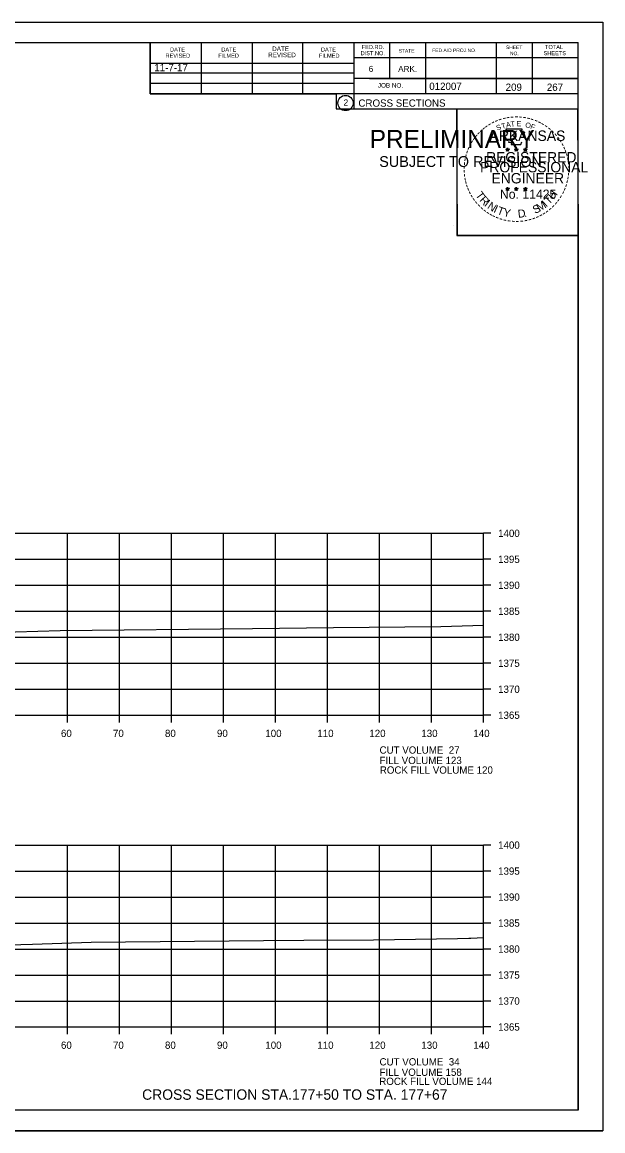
# Model space of a CAD drawing. Extents: x 1374311 to 1383814, y 384102 to 406278.
# Drawn here: x 1382691.4 to 1382803, y 397104.9 to 397318.2 of the extents above; entities that cross this region are included whole.
import ezdxf

# ---------------------------------------------------------------- set-up
doc = ezdxf.new("R2010")
doc.units = 0
for name, color, linetype in [('R_Axis', 7, 'Continuous'), ('R_Axis Annot', 7, 'Continuous'), ('R_Border', 7, 'Continuous'), ('R_Border PE', 7, 'Continuous'), ('R_Border Prem', 7, 'Continuous'), ('R_Draft', 7, 'Continuous'), ('R_Exist Surface', 7, 'Continuous'), ('R_Fin Surface', 7, 'Continuous'), ('R_Grid', 7, 'Continuous'), ('R_No Plot', 7, 'Continuous'), ('R_Water', 7, 'Continuous')]:
    doc.layers.add(name, color=color, linetype=linetype)

msp = doc.modelspace()

# ---------------------------------------------------------------- linework, layer by layer
at = {"layer": 'R_Axis'}
for p, q in [((1382780.07, 397184.88), (1382780.07, 397219.88)), ((1382781.47, 397219.88), (1382780.07, 397219.88)), ((1382781.47, 397214.88), (1382780.07, 397214.88)), ((1382781.47, 397209.88), (1382780.07, 397209.88)), ((1382781.47, 397204.88), (1382780.07, 397204.88)), ((1382781.47, 397199.88), (1382780.07, 397199.88)), ((1382781.47, 397194.88), (1382780.07, 397194.88)), ((1382781.47, 397189.88), (1382780.07, 397189.88)), ((1382500.07, 397184.88), (1382780.07, 397184.88)), ((1382700.07, 397183.48), (1382700.07, 397184.88)), ((1382710.07, 397183.48), (1382710.07, 397184.88)), ((1382720.07, 397183.48), (1382720.07, 397184.88)), ((1382730.07, 397183.48), (1382730.07, 397184.88)), ((1382740.07, 397183.48), (1382740.07, 397184.88)), ((1382750.07, 397183.48), (1382750.07, 397184.88)), ((1382760.07, 397183.48), (1382760.07, 397184.88)), ((1382770.07, 397183.48), (1382770.07, 397184.88)), ((1382780.07, 397183.48), (1382780.07, 397184.88)), ((1382781.47, 397184.88), (1382780.07, 397184.88)), ((1382780.07, 397124.88), (1382780.07, 397159.88)), ((1382781.47, 397159.88), (1382780.07, 397159.88)), ((1382781.47, 397154.88), (1382780.07, 397154.88)), ((1382781.47, 397149.88), (1382780.07, 397149.88)), ((1382781.47, 397144.88), (1382780.07, 397144.88)), ((1382781.47, 397139.88), (1382780.07, 397139.88)), ((1382781.47, 397134.88), (1382780.07, 397134.88)), ((1382781.47, 397129.88), (1382780.07, 397129.88)), ((1382500.07, 397124.88), (1382780.07, 397124.88)), ((1382700.07, 397123.48), (1382700.07, 397124.88)), ((1382710.07, 397123.48), (1382710.07, 397124.88)), ((1382720.07, 397123.48), (1382720.07, 397124.88)), ((1382730.07, 397123.48), (1382730.07, 397124.88)), ((1382740.07, 397123.48), (1382740.07, 397124.88)), ((1382750.07, 397123.48), (1382750.07, 397124.88)), ((1382760.07, 397123.48), (1382760.07, 397124.88)), ((1382770.07, 397123.48), (1382770.07, 397124.88)), ((1382780.07, 397123.48), (1382780.07, 397124.88)), ((1382781.47, 397124.88), (1382780.07, 397124.88))]:
    msp.add_line(p, q, dxfattribs=at)
at = {"layer": 'R_Border'}
for p, q in [((1382482.07, 397314.34), (1382798.25, 397314.34)), ((1382715.99, 397304.46), (1382715.99, 397314.34)), ((1382725.85, 397304.46), (1382725.85, 397314.14)), ((1382735.61, 397304.46), (1382735.61, 397314.14)), ((1382745.29, 397304.46), (1382745.29, 397314.14)), ((1382755.15, 397314.34), (1382755.15, 397301.54)), ((1382761.99, 397314.34), (1382761.99, 397307.4)), ((1382768.93, 397314.34), (1382768.93, 397304.46)), ((1382782.51, 397314.34), (1382782.51, 397304.46)), ((1382789.45, 397314.34), (1382789.45, 397304.46)), ((1382798.25, 397108.88), (1382798.25, 397314.34)), ((1382798.25, 397311.42), (1382798.25, 397311.42)), ((1382715.99, 397310.32), (1382755.15, 397310.32)), ((1382798.25, 397311.4), (1382755.15, 397311.4)), ((1382715.99, 397308.46), (1382755.15, 397308.46)), ((1382798.25, 397307.4), (1382755.15, 397307.4)), ((1382758.11, 397307.4), (1382798.25, 397307.4)), ((1382715.99, 397304.46), (1382715.99, 397306.52)), ((1382715.99, 397306.52), (1382755.15, 397306.52)), ((1382798.25, 397304.46), (1382715.99, 397304.46)), ((1382755.15, 397301.54), (1382798.25, 397301.54)), ((1382798.25, 397108.88), (1382482.07, 397108.88))]:
    msp.add_line(p, q, dxfattribs=at)
msp.add_circle((1382753.54, 397302.68), 1.47, dxfattribs=at)
at = {"layer": 'R_Border PE'}
for p, q in [((1382784.34, 397293.8), (1382784.69, 397293.69)), ((1382784.34, 397293.8), (1382784.59, 397293.75)), ((1382784.34, 397293.8), (1382784.57, 397293.68)), ((1382784.47, 397293.39), (1382784.69, 397293.69)), ((1382784.47, 397293.39), (1382784.6, 397293.63)), ((1382784.47, 397293.39), (1382784.68, 397293.61)), ((1382784.69, 397294.05), (1382784.64, 397293.8)), ((1382784.9, 397293.39), (1382784.68, 397293.6)), ((1382784.69, 397293.69), (1382784.69, 397294.05)), ((1382784.69, 397294.05), (1382784.73, 397293.8)), ((1382785.03, 397293.8), (1382784.69, 397293.69)), ((1382784.9, 397293.39), (1382784.69, 397293.69)), ((1382785.03, 397293.8), (1382784.75, 397293.75)), ((1382784.9, 397293.39), (1382784.76, 397293.68)), ((1382785.03, 397293.8), (1382784.83, 397293.7)), ((1382786.01, 397293.8), (1382786.36, 397293.69)), ((1382786.01, 397293.8), (1382786.26, 397293.75)), ((1382786.01, 397293.8), (1382786.24, 397293.68)), ((1382786.14, 397293.39), (1382786.36, 397293.69)), ((1382786.14, 397293.39), (1382786.27, 397293.63)), ((1382786.14, 397293.39), (1382786.35, 397293.61)), ((1382786.36, 397294.05), (1382786.31, 397293.8)), ((1382786.57, 397293.39), (1382786.35, 397293.6)), ((1382786.36, 397293.69), (1382786.36, 397294.05)), ((1382786.36, 397294.05), (1382786.4, 397293.8)), ((1382786.7, 397293.8), (1382786.36, 397293.69)), ((1382786.57, 397293.39), (1382786.36, 397293.69)), ((1382786.7, 397293.8), (1382786.42, 397293.75)), ((1382786.57, 397293.39), (1382786.43, 397293.68)), ((1382786.7, 397293.8), (1382786.5, 397293.7)), ((1382787.77, 397293.79), (1382788.12, 397293.68)), ((1382787.77, 397293.79), (1382788.02, 397293.74)), ((1382787.77, 397293.79), (1382788.01, 397293.66)), ((1382787.9, 397293.38), (1382788.12, 397293.68)), ((1382787.9, 397293.38), (1382788.03, 397293.62)), ((1382787.9, 397293.38), (1382788.12, 397293.6)), ((1382788.12, 397294.04), (1382788.08, 397293.79)), ((1382788.12, 397293.68), (1382788.12, 397294.04)), ((1382788.12, 397294.04), (1382788.17, 397293.79)), ((1382788.47, 397293.79), (1382788.12, 397293.68)), ((1382788.33, 397293.38), (1382788.12, 397293.68)), ((1382788.33, 397293.38), (1382788.12, 397293.59)), ((1382788.47, 397293.79), (1382788.18, 397293.74)), ((1382788.33, 397293.38), (1382788.2, 397293.67)), ((1382788.47, 397293.79), (1382788.26, 397293.68)), ((1382784.33, 397286.23), (1382784.68, 397286.11)), ((1382784.33, 397286.23), (1382784.59, 397286.18)), ((1382784.33, 397286.23), (1382784.57, 397286.1)), ((1382784.47, 397285.82), (1382784.68, 397286.11)), ((1382784.47, 397285.82), (1382784.59, 397286.06)), ((1382784.47, 397285.82), (1382784.68, 397286.03)), ((1382784.68, 397286.48), (1382784.64, 397286.23)), ((1382784.68, 397286.11), (1382784.68, 397286.48)), ((1382784.68, 397286.48), (1382784.73, 397286.23)), ((1382785.03, 397286.23), (1382784.68, 397286.11)), ((1382784.89, 397285.82), (1382784.68, 397286.11)), ((1382784.89, 397285.82), (1382784.68, 397286.03)), ((1382785.03, 397286.23), (1382784.74, 397286.18)), ((1382784.89, 397285.82), (1382784.76, 397286.11)), ((1382785.03, 397286.23), (1382784.82, 397286.12)), ((1382786, 397286.23), (1382786.35, 397286.11)), ((1382786, 397286.23), (1382786.25, 397286.18)), ((1382786, 397286.23), (1382786.24, 397286.1)), ((1382786.13, 397285.82), (1382786.35, 397286.11)), ((1382786.13, 397285.82), (1382786.26, 397286.06)), ((1382786.13, 397285.82), (1382786.35, 397286.03)), ((1382786.35, 397286.48), (1382786.31, 397286.23)), ((1382786.35, 397286.11), (1382786.35, 397286.48)), ((1382786.35, 397286.48), (1382786.4, 397286.23)), ((1382786.7, 397286.23), (1382786.35, 397286.11)), ((1382786.56, 397285.82), (1382786.35, 397286.11)), ((1382786.56, 397285.82), (1382786.35, 397286.03)), ((1382786.7, 397286.23), (1382786.41, 397286.18)), ((1382786.56, 397285.82), (1382786.43, 397286.11)), ((1382786.7, 397286.23), (1382786.49, 397286.12)), ((1382787.77, 397286.22), (1382788.12, 397286.1)), ((1382787.77, 397286.22), (1382788.02, 397286.17)), ((1382787.77, 397286.22), (1382788.01, 397286.09)), ((1382787.9, 397285.81), (1382788.12, 397286.1)), ((1382787.9, 397285.81), (1382788.03, 397286.05)), ((1382787.9, 397285.81), (1382788.12, 397286.02)), ((1382788.12, 397286.47), (1382788.08, 397286.22)), ((1382788.12, 397286.1), (1382788.12, 397286.47)), ((1382788.12, 397286.47), (1382788.17, 397286.22)), ((1382788.46, 397286.22), (1382788.12, 397286.1)), ((1382788.33, 397285.81), (1382788.12, 397286.1)), ((1382788.33, 397285.81), (1382788.12, 397286.02)), ((1382788.46, 397286.22), (1382788.18, 397286.17)), ((1382788.33, 397285.81), (1382788.19, 397286.1)), ((1382788.46, 397286.22), (1382788.26, 397286.11))]:
    msp.add_line(p, q, dxfattribs=at)
for points in [[(1382784.38, 397297.68), (1382784.65, 397296.85)], [(1382787.89, 397296.75), (1382788.03, 397297.04), (1382787.35, 397297.01), (1382787.49, 397297.68), (1382784.38, 397297.68)], [(1382784.87, 397295.25), (1382784.87, 397295.17), (1382785.43, 397295.15), (1382785.38, 397294.67), (1382787.25, 397294.67), (1382787.45, 397295.21)], [(1382784.69, 397294.05), (1382784.9, 397293.39), (1382784.34, 397293.8), (1382785.03, 397293.8), (1382784.47, 397293.39), (1382784.69, 397294.05)], [(1382786.36, 397294.05), (1382786.57, 397293.39), (1382786.01, 397293.8), (1382786.7, 397293.8), (1382786.14, 397293.39), (1382786.36, 397294.05)], [(1382788.12, 397294.04), (1382788.33, 397293.38), (1382787.77, 397293.79), (1382788.47, 397293.79), (1382787.9, 397293.38), (1382788.12, 397294.04)], [(1382784.68, 397286.48), (1382784.89, 397285.82), (1382784.33, 397286.23), (1382785.03, 397286.23), (1382784.47, 397285.82), (1382784.68, 397286.48)], [(1382786.35, 397286.48), (1382786.56, 397285.82), (1382786, 397286.23), (1382786.7, 397286.23), (1382786.13, 397285.82), (1382786.35, 397286.48)], [(1382788.12, 397286.47), (1382788.33, 397285.81), (1382787.77, 397286.22), (1382788.46, 397286.22), (1382787.9, 397285.81), (1382788.12, 397286.47)]]:
    msp.add_lwpolyline(points, dxfattribs=at)
for centre, radius in [((1382784.68, 397293.69), 0.172), ((1382784.68, 397293.69), 0.145), ((1382784.68, 397293.69), 0.116), ((1382784.68, 397293.69), 0.0991), ((1382784.68, 397293.69), 0.0747), ((1382784.68, 397293.69), 0.0495), ((1382784.68, 397293.69), 0.0296), ((1382786.35, 397293.69), 0.172), ((1382786.35, 397293.69), 0.145), ((1382786.35, 397293.69), 0.116), ((1382786.35, 397293.69), 0.0991), ((1382786.35, 397293.69), 0.0747), ((1382786.35, 397293.69), 0.0495), ((1382786.35, 397293.69), 0.0296), ((1382788.12, 397293.67), 0.172), ((1382788.12, 397293.67), 0.145), ((1382788.12, 397293.67), 0.116), ((1382788.12, 397293.67), 0.0991), ((1382788.12, 397293.67), 0.0747), ((1382788.12, 397293.67), 0.0495), ((1382788.12, 397293.67), 0.0296), ((1382784.68, 397286.11), 0.172), ((1382784.68, 397286.11), 0.145), ((1382784.68, 397286.11), 0.116), ((1382784.68, 397286.11), 0.0991), ((1382784.68, 397286.11), 0.0747), ((1382784.68, 397286.11), 0.0495), ((1382784.68, 397286.11), 0.0296), ((1382786.35, 397286.11), 0.172), ((1382786.35, 397286.11), 0.145), ((1382786.35, 397286.11), 0.116), ((1382786.35, 397286.11), 0.0991), ((1382786.35, 397286.11), 0.0747), ((1382786.35, 397286.11), 0.0495), ((1382786.35, 397286.11), 0.0296), ((1382788.12, 397286.1), 0.172), ((1382788.12, 397286.1), 0.145), ((1382788.12, 397286.1), 0.116), ((1382788.12, 397286.1), 0.0991), ((1382788.12, 397286.1), 0.0747), ((1382788.12, 397286.1), 0.0495), ((1382788.12, 397286.1), 0.0296)]:
    msp.add_circle(centre, radius, dxfattribs=at)
at = {"layer": 'R_Exist Surface'}
for points in [[(1382681.4, 397200.68), (1382698.68, 397201.16), (1382735.65, 397201.56), (1382751.19, 397201.73), (1382764.91, 397201.88), (1382771.85, 397201.96), (1382780.07, 397202.22)], [(1382677.73, 397140.38), (1382693.34, 397140.83), (1382704.65, 397141.22), (1382737.78, 397141.5), (1382745.5, 397141.58), (1382758.93, 397141.65), (1382775.09, 397141.92), (1382777.27, 397141.98), (1382777.63, 397141.99), (1382780.07, 397142.08)]]:
    msp.add_lwpolyline(points, dxfattribs=at)
at = {"layer": 'R_Grid'}
for p, q in [((1382500.07, 397219.88), (1382780.07, 397219.88)), ((1382700.07, 397184.88), (1382700.07, 397219.88)), ((1382710.07, 397184.88), (1382710.07, 397219.88)), ((1382720.07, 397184.88), (1382720.07, 397219.88)), ((1382730.07, 397184.88), (1382730.07, 397219.88)), ((1382740.07, 397184.88), (1382740.07, 397219.88)), ((1382750.07, 397184.88), (1382750.07, 397219.88)), ((1382760.07, 397184.88), (1382760.07, 397219.88)), ((1382770.07, 397184.88), (1382770.07, 397219.88)), ((1382780.07, 397184.88), (1382780.07, 397219.88)), ((1382500.07, 397214.88), (1382780.07, 397214.88)), ((1382500.07, 397209.88), (1382780.07, 397209.88)), ((1382500.07, 397204.88), (1382780.07, 397204.88)), ((1382500.07, 397199.88), (1382780.07, 397199.88)), ((1382500.07, 397194.88), (1382780.07, 397194.88)), ((1382500.07, 397189.88), (1382780.07, 397189.88)), ((1382500.07, 397184.88), (1382780.07, 397184.88)), ((1382500.07, 397159.88), (1382780.07, 397159.88)), ((1382700.07, 397124.88), (1382700.07, 397159.88)), ((1382710.07, 397124.88), (1382710.07, 397159.88)), ((1382720.07, 397124.88), (1382720.07, 397159.88)), ((1382730.07, 397124.88), (1382730.07, 397159.88)), ((1382740.07, 397124.88), (1382740.07, 397159.88)), ((1382750.07, 397124.88), (1382750.07, 397159.88)), ((1382760.07, 397124.88), (1382760.07, 397159.88)), ((1382770.07, 397124.88), (1382770.07, 397159.88)), ((1382780.07, 397124.88), (1382780.07, 397159.88)), ((1382500.07, 397154.88), (1382780.07, 397154.88)), ((1382500.07, 397149.88), (1382780.07, 397149.88)), ((1382500.07, 397144.88), (1382780.07, 397144.88)), ((1382500.07, 397139.88), (1382780.07, 397139.88)), ((1382500.07, 397134.88), (1382780.07, 397134.88)), ((1382500.07, 397129.88), (1382780.07, 397129.88)), ((1382500.07, 397124.88), (1382780.07, 397124.88))]:
    msp.add_line(p, q, dxfattribs=at)
at = {"layer": 'R_No Plot'}
for p, q in [((1382469.67, 397318.24), (1382803, 397318.24)), ((1382774.29, 397279.09), (1382774.29, 397279.09)), ((1382469.67, 397104.9), (1382803, 397104.9))]:
    msp.add_line(p, q, dxfattribs=at)
for points in [[(1382469.66, 397318.24), (1382803, 397318.24), (1382803, 397104.9), (1382469.66, 397104.9)], [(1382715.99, 397314.34), (1382715.99, 397304.46), (1382751.72, 397304.46), (1382751.72, 397301.54), (1382774.92, 397301.54), (1382774.92, 397277.21), (1382798.25, 397277.21), (1382798.25, 397108.88), (1382482.07, 397108.88), (1382482.07, 397314.34)], [(1382774.92, 397301.54), (1382798.13, 397301.54), (1382798.25, 397277.21), (1382775.04, 397277.21)]]:
    msp.add_lwpolyline(points, close=True, dxfattribs=at)

# ---------------------------------------------------------------- texts
at = {"layer": 'R_Axis Annot'}
for s, p in [('1400', (1382782.87, 397219.18)), ('1395', (1382782.87, 397214.18)), ('1390', (1382782.87, 397209.18)), ('1385', (1382782.87, 397204.18)), ('1380', (1382782.87, 397199.18)), ('1375', (1382782.87, 397194.18)), ('1370', (1382782.87, 397189.18)), ('1365', (1382782.87, 397184.18)), ('60', (1382698.81, 397180.68)), ('70', (1382708.81, 397180.68)), ('80', (1382718.81, 397180.68)), ('90', (1382728.81, 397180.68)), ('100', (1382738.11, 397180.68)), ('110', (1382748.11, 397180.68)), ('120', (1382758.11, 397180.68)), ('130', (1382768.11, 397180.68)), ('140', (1382778.11, 397180.68)), ('CUT VOLUME  27', (1382760.07, 397177.48)), ('FILL VOLUME 123', (1382760.07, 397175.48)), ('1400', (1382782.87, 397159.18)), ('1395', (1382782.87, 397154.18)), ('1390', (1382782.87, 397149.18)), ('1385', (1382782.87, 397144.18)), ('1380', (1382782.87, 397139.18)), ('1375', (1382782.87, 397134.18)), ('1370', (1382782.87, 397129.18)), ('1365', (1382782.87, 397124.18)), ('60', (1382698.81, 397120.68)), ('70', (1382708.81, 397120.68)), ('80', (1382718.81, 397120.68)), ('90', (1382728.81, 397120.68)), ('100', (1382738.11, 397120.68)), ('110', (1382748.11, 397120.68)), ('120', (1382758.11, 397120.68)), ('130', (1382768.11, 397120.68)), ('140', (1382778.11, 397120.68)), ('CUT VOLUME  34', (1382760.07, 397117.48)), ('FILL VOLUME 158', (1382760.07, 397115.48))]:
    msp.add_text(s, height=1.4, dxfattribs=at).set_placement(p)
at = {"layer": 'R_Border'}
for s, height, p in [('DATE', 0.879, (1382739.43, 397312.68)), ('FED.RD.', 0.782, (1382756.63, 397313.06)), ('SHEET', 0.684, (1382784.37, 397313.06)), ('TOTAL', 0.782, (1382791.89, 397313.06)), ('REVISED', 0.782, (1382718.91, 397311.4)), ('DATE', 0.782, (1382719.79, 397312.58)), ('FILMED', 0.782, (1382729.07, 397311.4)), ('DATE', 0.782, (1382729.65, 397312.58)), ('REVISED', 0.879, (1382738.65, 397311.5)), ('FILMED', 0.782, (1382748.41, 397311.4)), ('DATE', 0.782, (1382748.81, 397312.58)), ('DIST.NO.', 0.782, (1382756.43, 397311.88)), ('STATE', 0.684, (1382763.75, 397312.38)), ('FED.AID PROJ.NO.', 0.684, (1382770.21, 397312.48)), ('NO.', 0.684, (1382785.15, 397311.88)), ('SHEETS', 0.782, (1382791.61, 397311.88)), ('6', 1.17, (1382757.99, 397308.66)), ('ARK.', 1.172, (1382763.65, 397308.66)), ('JOB NO.', 0.879, (1382759.75, 397305.64)), ('012007', 1.4, (1382769.63, 397305.2)), ('2', 1.17, (1382753.16, 397302.19)), ('CROSS SECTIONS', 1.4, (1382756.01, 397301.97))]:
    msp.add_text(s, height=height, rotation=360, dxfattribs=at).set_placement(p)
at = {"layer": 'R_Border PE'}
for s, height, rotation, p in [('-', 1.6, 34.0636, (1382781.26, 397297.85)), ('-', 1.6, 28.7918, (1382781.86, 397298.22)), ('-', 1.6, 24.3072, (1382782.49, 397298.53)), ('-', 1.6, 19.1761, (1382783.12, 397298.8)), ('T', 1, 16.4036, (1382783.65, 397297.69)), ('-', 1.6, 13.6301, (1382783.87, 397299.04)), ('A', 1, 11.2132, (1382784.47, 397297.94)), ('-', 1.6, 10.2193, (1382784.55, 397299.21)), ('T', 1, 6.0228, (1382785.32, 397298.1)), ('-', 1.6, 5.8968, (1382785.28, 397299.32)), ('-', 1.6, 0.1862, (1382786.05, 397299.39)), ('E', 1, 0.8323, (1382786.43, 397298.21)), ('-', 1.6, 357.743, (1382786.78, 397299.38)), ('-', 1.6, 352.1617, (1382787.52, 397299.32)), ('O', 1, 350.4515, (1382788.03, 397298)), ('-', 1.6, 347.2049, (1382788.24, 397299.21)), ('F', 1, 340.0707, (1382788.98, 397297.77)), ('-', 1.6, 342.3362, (1382788.87, 397299.05)), ('-', 1.6, 337.8551, (1382789.61, 397298.83)), ('-', 1.6, 334.1211, (1382790.24, 397298.56)), ('-', 1.6, 329.6409, (1382790.82, 397298.27)), ('-', 1.6, 50.6142, (1382778.92, 397295.69)), ('-', 1.6, 48.423, (1382779.33, 397296.18)), ('-', 1.6, 42.9622, (1382779.77, 397296.66)), ('-', 1.6, 38.9507, (1382780.21, 397297.07)), ('-', 1.6, 36.2317, (1382780.68, 397297.45)), ('ARKANSAS', 2, 360, (1382781.23, 397295.39)), ('S', 1, 21.594, (1382782.73, 397297.35)), ('-', 1.6, 325.8627, (1382791.46, 397297.91)), ('-', 1.6, 320.5297, (1382792.07, 397297.49)), ('-', 1.6, 315.5786, (1382792.67, 397297)), ('-', 1.6, 309.8797, (1382793.24, 397296.45)), ('-', 1.6, 62.8713, (1382777.87, 397293.99)), ('-', 1.6, 58.0706, (1382778.18, 397294.6)), ('-', 1.6, 54.2325, (1382778.51, 397295.13)), ('-', 1.6, 306.6522, (1382793.77, 397295.85)), ('-', 1.4, 303.6753, (1382794.25, 397295.28)), ('-', 1.6, 299.6684, (1382794.57, 397294.67)), ('-', 1.6, 75.461, (1382777.2, 397292.03)), ('-', 1.6, 72.3945, (1382777.39, 397292.74)), ('-', 1.6, 67.7743, (1382777.61, 397293.37)), ('REGISTERED', 2, 360, (1382780.55, 397291.24)), ('DWB', 0.01, 360, (1382784.67, 397293.68)), ('DWB', 0.01, 360, (1382786.34, 397293.68)), ('DWB', 0.01, 360, (1382788.11, 397293.67)), ('-', 1.6, 294.6628, (1382794.89, 397294.06)), ('-', 1.6, 290.5728, (1382795.15, 397293.48)), ('-', 1.6, 285.1233, (1382795.39, 397292.9)), ('-', 1.6, 89.0622, (1382776.96, 397289.93)), ('-', 1.6, 85.1863, (1382776.99, 397290.63)), ('-', 1.6, 81.2013, (1382777.06, 397291.32)), ('PROFESSIONAL', 2, 360, (1382779.4, 397289.34)), ('-', 1.6, 280.5493, (1382795.59, 397292.16)), ('-', 1.6, 276.5962, (1382795.75, 397291.39)), ('-', 1.6, 274.3301, (1382795.81, 397290.67)), ('-', 1.6, 94.1959, (1382777, 397289.2)), ('-', 1.6, 98.9479, (1382777.07, 397288.53)), ('-', 1.6, 101.7149, (1382777.21, 397287.8)), ('ENGINEER', 2, 360, (1382781.59, 397287.21)), ('-', 1.6, 260.9953, (1382795.75, 397288.72)), ('-', 1.6, 263.5172, (1382795.82, 397289.37)), ('-', 1.6, 269.9407, (1382795.84, 397290.04)), ('-', 1.6, 105.4578, (1382777.37, 397287.21)), ('-', 1.6, 109.0874, (1382777.58, 397286.57)), ('-', 1.6, 114.0643, (1382777.84, 397285.98)), ('T', 1.54, 306.0406, (1382778.44, 397284.95)), ('No. 11425', 1.757, 360, (1382783.22, 397284.26)), ('DWB', 0.01, 360, (1382784.67, 397286.11)), ('DWB', 0.01, 360, (1382786.34, 397286.11)), ('DWB', 0.01, 360, (1382788.1, 397286.1)), ('H', 1.54, 54.6088, (1382793.56, 397283.99)), ('-', 1.6, 247.8887, (1382795.24, 397286.65)), ('-', 1.6, 252.8681, (1382795.46, 397287.32)), ('-', 1.6, 255.7626, (1382795.64, 397288.04)), ('-', 1.6, 115.7289, (1382778.14, 397285.36)), ('-', 1.6, 120.4471, (1382778.5, 397284.77)), ('-', 1.6, 125.8934, (1382778.9, 397284.21)), ('-', 1.6, 130.7181, (1382779.36, 397283.66)), ('R', 1.54, 314.005, (1382779.2, 397283.9)), ('I', 1.54, 321.9694, (1382780.1, 397282.97)), ('N', 1.54, 326.5002, (1382780.67, 397282.5)), ('M', 1.54, 32.6563, (1382790.83, 397281.72)), ('I', 1.54, 42.1136, (1382792.11, 397282.57)), ('T', 1.54, 46.6444, (1382792.67, 397283.05)), ('-', 1.6, 233.8452, (1382794.18, 397284.61)), ('-', 1.6, 239.0712, (1382794.58, 397285.27)), ('-', 1.6, 244.6197, (1382794.98, 397286.02)), ('-', 1.6, 134.2238, (1382779.88, 397283.12)), ('-', 1.6, 138.9338, (1382780.41, 397282.65)), ('-', 1.6, 144.6463, (1382780.96, 397282.25)), ('-', 1.6, 148.0898, (1382781.52, 397281.88)), ('I', 1.54, 335.3603, (1382781.88, 397281.71)), ('T', 1.54, 339.8912, (1382782.54, 397281.39)), ('Y', 1.54, 347.8556, (1382783.76, 397280.94)), ('D', 1.54, 6.3969, (1382786.74, 397280.58)), ('S', 1.54, 26.9312, (1382789.99, 397281.31)), ('-', 1.6, 212.2491, (1382791.67, 397282.12)), ('-', 1.6, 215.7363, (1382792.2, 397282.5)), ('-', 1.6, 221.0851, (1382792.75, 397282.97)), ('-', 1.6, 225.7653, (1382793.27, 397283.48)), ('-', 1.6, 231.2538, (1382793.75, 397284.05)), ('-', 1.6, 151.5704, (1382782.1, 397281.55)), ('-', 1.6, 154.6002, (1382782.62, 397281.3)), ('-', 1.6, 158.5612, (1382783.25, 397281.05)), ('-', 1.6, 162.7983, (1382783.93, 397280.84)), ('-', 1.6, 167.5555, (1382784.65, 397280.67)), ('-', 1.6, 173.1155, (1382785.42, 397280.56)), ('-', 1.6, 176.5183, (1382786.17, 397280.51)), ('-', 1.6, 181.5918, (1382786.91, 397280.53)), ('-', 1.6, 185.8167, (1382787.72, 397280.6)), ('-', 1.6, 191.2858, (1382788.46, 397280.74)), ('.', 1.54, 13.7642, (1382787.93, 397280.71)), ('-', 1.6, 195.4743, (1382789.19, 397280.94)), ('-', 1.6, 200.7184, (1382789.86, 397281.18)), ('-', 1.6, 204.2516, (1382790.48, 397281.45)), ('-', 1.6, 207.3568, (1382791.11, 397281.77))]:
    msp.add_text(s, height=height, rotation=rotation, dxfattribs=at).set_placement(p)
at = {"layer": 'R_Border Prem'}
for s, height, p in [('PRELIMINARY', 3.5, (1382758.2, 397294.01)), ('DWB', 0.01, (1382758.95, 397295.86)), ('SUBJECT TO REVISION', 2.0751, (1382760.01, 397290.38))]:
    msp.add_text(s, height=height, rotation=360, dxfattribs=at).set_placement(p)
at = {"layer": 'R_Draft'}
msp.add_text('CROSS SECTION STA.177+50 TO STA. 177+67', height=2, dxfattribs=at).set_placement((1382714.42, 397110.88))
at = {"layer": 'R_Fin Surface'}
for s, p in [('11-7-17', (1382716.76, 397308.79)), ('ROCK FILL VOLUME 120', (1382760.12, 397173.63)), ('ROCK FILL VOLUME 144', (1382760.02, 397113.73))]:
    msp.add_text(s, height=1.4, dxfattribs=at).set_placement(p)
at = {"layer": 'R_Water'}
for s, p in [('209', (1382784.32, 397305.02)), ('267', (1382792.24, 397305.02))]:
    msp.add_text(s, height=1.4, rotation=360, dxfattribs=at).set_placement(p)

doc.saveas('drawing.dxf')
